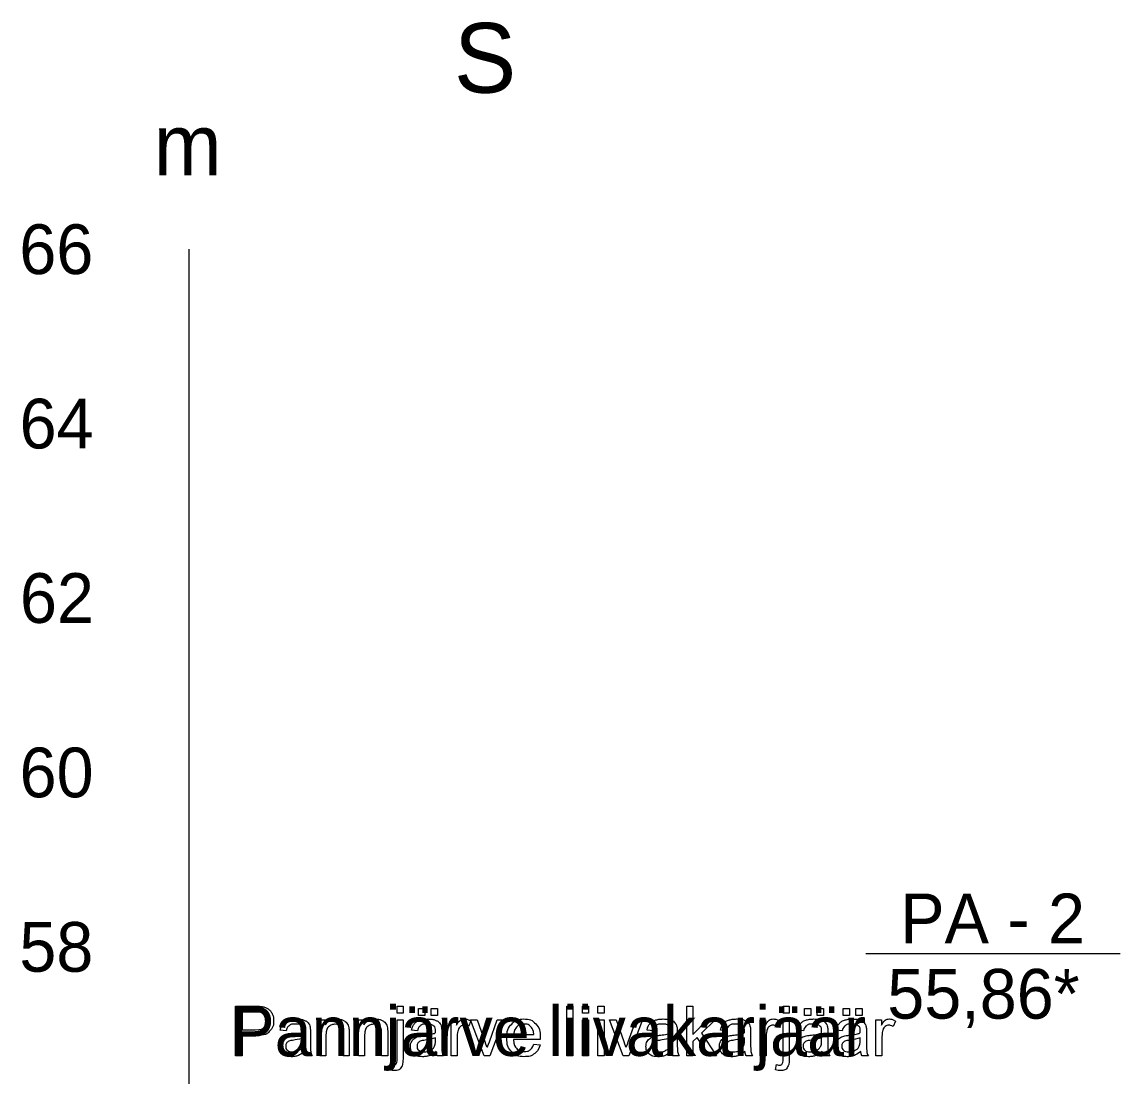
# Model space of a CAD drawing. Extents: x 700746 to 706058, y 6570320 to 6580460.
# Drawn here: x 704941.6 to 705067.4, y 6576027.2 to 6576148 of the extents above; entities that cross this region are included whole.
import ezdxf

# ---------------------------------------------------------------- set-up
doc = ezdxf.new("R2010")
doc.units = 0
for name, color, linetype in [('GEOLPUNKT', 7, 'Continuous'), ('kataster', 7, 'Continuous'), ('Kataster tekst', 7, 'Continuous'), ('mõõtpost parem', 7, 'Continuous'), ('mõõtpost vasak', 7, 'Continuous')]:
    doc.layers.add(name, color=color, linetype=linetype)

msp = doc.modelspace()

# ---------------------------------------------------------------- linework, layer by layer
at = {"layer": 'GEOLPUNKT'}
msp.add_lwpolyline([(705038.29, 6576041.21), (705067.42, 6576041.21)], dxfattribs=at)
at = {"layer": 'kataster'}
for points in [[(704966.07, 6576029.47), (704966.07, 6576035.17), (704968.22, 6576035.17)], [(704968.29, 6576034.5), (704966.83, 6576034.5), (704966.83, 6576032.46)], [(704984.58, 6576034.36), (704984.58, 6576035.17), (704985.27, 6576035.17), (704985.27, 6576034.36), (704984.58, 6576034.36)], [(704987.02, 6576034.12), (704987.02, 6576034.91), (704987.75, 6576034.91), (704987.75, 6576034.12), (704987.02, 6576034.12)], [(704988.47, 6576034.12), (704988.47, 6576034.91), (704989.2, 6576034.91), (704989.2, 6576034.12), (704988.47, 6576034.12)], [(705004.03, 6576029.47), (705004.03, 6576035.17), (705004.73, 6576035.17), (705004.73, 6576029.47), (705004.03, 6576029.47)], [(705005.82, 6576034.37), (705005.82, 6576035.17), (705006.52, 6576035.17), (705006.52, 6576034.37), (705005.82, 6576034.37)], [(705007.59, 6576034.37), (705007.59, 6576035.17), (705008.29, 6576035.17), (705008.29, 6576034.37), (705007.59, 6576034.37)], [(705017.77, 6576029.47), (705017.77, 6576035.17), (705018.47, 6576035.17), (705018.47, 6576031.93), (705020.12, 6576033.61), (705021.03, 6576033.61), (705019.45, 6576032.07), (705021.19, 6576029.47), (705020.33, 6576029.47), (705018.95, 6576031.59), (705018.47, 6576031.11), (705018.47, 6576029.47), (705017.77, 6576029.47)], [(705028.82, 6576034.36), (705028.82, 6576035.17), (705029.52, 6576035.17), (705029.52, 6576034.36), (705028.82, 6576034.36)], [(705031.27, 6576034.12), (705031.27, 6576034.91), (705032, 6576034.91), (705032, 6576034.12), (705031.27, 6576034.12)], [(705032.72, 6576034.12), (705032.72, 6576034.91), (705033.45, 6576034.91), (705033.45, 6576034.12), (705032.72, 6576034.12)], [(705035.69, 6576034.12), (705035.69, 6576034.91), (705036.42, 6576034.91), (705036.42, 6576034.12), (705035.69, 6576034.12)], [(705037.14, 6576034.12), (705037.14, 6576034.91), (705037.87, 6576034.91), (705037.87, 6576034.12), (705037.14, 6576034.12)], [(704975.73, 6576029.47), (704975.73, 6576033.61), (704976.36, 6576033.61), (704976.36, 6576033.02)], [(704980.15, 6576029.47), (704980.15, 6576033.61), (704980.78, 6576033.61), (704980.78, 6576033.02)], [(704984.58, 6576029.27), (704984.58, 6576033.61), (704985.27, 6576033.61), (704985.27, 6576029.25)], [(704990.77, 6576029.47), (704990.77, 6576033.61), (704991.4, 6576033.61), (704991.4, 6576032.98)], [(704993.01, 6576033.47), (704992.76, 6576032.83)], [(704994.56, 6576029.47), (704993, 6576033.61), (704993.74, 6576033.61), (704994.62, 6576031.13)], [(704995.15, 6576031.09), (704996.06, 6576033.61), (704996.78, 6576033.61), (704995.22, 6576029.47), (704994.56, 6576029.47)], [(705005.82, 6576029.47), (705005.82, 6576033.61), (705006.52, 6576033.61), (705006.52, 6576029.47), (705005.82, 6576029.47)], [(705007.59, 6576029.47), (705007.59, 6576033.61), (705008.29, 6576033.61), (705008.29, 6576029.47), (705007.59, 6576029.47)], [(705010.49, 6576029.47), (705008.93, 6576033.61), (705009.67, 6576033.61), (705010.55, 6576031.13)], [(705011.07, 6576031.09), (705011.99, 6576033.61), (705012.71, 6576033.61), (705011.15, 6576029.47), (705010.49, 6576029.47)], [(705026.17, 6576029.47), (705026.17, 6576033.61), (705026.8, 6576033.61), (705026.8, 6576032.98)], [(705028.41, 6576033.47), (705028.16, 6576032.83)], [(705028.82, 6576029.27), (705028.82, 6576033.61), (705029.52, 6576033.61), (705029.52, 6576029.25)], [(705039.44, 6576029.47), (705039.44, 6576033.61), (705040.07, 6576033.61), (705040.07, 6576032.98)], [(705041.68, 6576033.47), (705041.43, 6576032.83)], [(704968.29, 6576031.79), (704966.83, 6576031.79), (704966.83, 6576029.47), (704966.07, 6576029.47)], [(704966.83, 6576032.46), (704968.3, 6576032.46)], [(704971.87, 6576032.33), (704971.18, 6576032.42)], [(704973.93, 6576031.29), (704973.94, 6576031.55)], [(704974.64, 6576032.14), (704974.64, 6576031.21)], [(704976.43, 6576031.73), (704976.43, 6576029.47), (704975.73, 6576029.47)], [(704979.08, 6576032.01), (704979.08, 6576029.47), (704978.38, 6576029.47), (704978.38, 6576031.99)], [(704980.85, 6576031.73), (704980.85, 6576029.47), (704980.15, 6576029.47)], [(704983.51, 6576032.01), (704983.51, 6576029.47), (704982.81, 6576029.47), (704982.81, 6576031.99)], [(704986.92, 6576032.33), (704986.23, 6576032.42)], [(704988.98, 6576031.29), (704988.99, 6576031.55)], [(704989.69, 6576032.14), (704989.69, 6576031.21)], [(704991.47, 6576031.64), (704991.47, 6576029.47), (704990.77, 6576029.47)], [(704997.93, 6576031.93), (705000.24, 6576031.93)], [(705013.91, 6576032.33), (705013.22, 6576032.42)], [(705015.97, 6576031.29), (705015.97, 6576031.55)], [(705016.68, 6576032.14), (705016.68, 6576031.21)], [(705022.32, 6576032.33), (705021.63, 6576032.42)], [(705024.38, 6576031.29), (705024.38, 6576031.55)], [(705025.09, 6576032.14), (705025.09, 6576031.21)], [(705026.87, 6576031.64), (705026.87, 6576029.47), (705026.17, 6576029.47)], [(705031.16, 6576032.33), (705030.48, 6576032.42)], [(705033.23, 6576031.29), (705033.23, 6576031.55)], [(705033.93, 6576032.14), (705033.93, 6576031.21)], [(705035.59, 6576032.33), (705034.9, 6576032.42)], [(705037.65, 6576031.29), (705037.66, 6576031.55)], [(705038.36, 6576032.14), (705038.36, 6576031.21)], [(705040.14, 6576031.64), (705040.14, 6576029.47), (705039.44, 6576029.47)], [(705000.98, 6576031.36), (704997.9, 6576031.36)], [(705000.23, 6576030.81), (705000.96, 6576030.72)], [(704974.86, 6576029.47), (704974.13, 6576029.47)], [(704989.91, 6576029.47), (704989.18, 6576029.47)], [(705016.9, 6576029.47), (705016.17, 6576029.47)], [(705025.31, 6576029.47), (705024.58, 6576029.47)], [(705034.16, 6576029.47), (705033.43, 6576029.47)], [(705038.58, 6576029.47), (705037.85, 6576029.47)], [(704983.69, 6576027.88), (704983.82, 6576028.47)], [(705027.93, 6576027.88), (705028.06, 6576028.47)]]:
    msp.add_lwpolyline(points, dxfattribs=at)
for points, degree in [([(704968.22, 6576035.17), (704968.79, 6576035.17), (704969.09, 6576035.12), (704969.51, 6576035.05), (704969.8, 6576034.85), (704970.08, 6576034.66), (704970.25, 6576034.3), (704970.43, 6576033.95), (704970.43, 6576033.53), (704970.43, 6576032.8), (704969.96, 6576032.29), (704969.5, 6576031.79), (704968.29, 6576031.79)], 3), ([(704968.3, 6576032.46), (704969.03, 6576032.46), (704969.34, 6576032.74), (704969.65, 6576033.01), (704969.65, 6576033.5), (704969.65, 6576033.86), (704969.47, 6576034.11), (704969.29, 6576034.37), (704968.99, 6576034.45), (704968.8, 6576034.5), (704968.29, 6576034.5)], 3), ([(704973.99, 6576029.98), (704973.6, 6576029.65), (704973.24, 6576029.52), (704972.88, 6576029.38), (704972.47, 6576029.38), (704971.79, 6576029.38), (704971.43, 6576029.72), (704971.06, 6576030.05), (704971.06, 6576030.56), (704971.06, 6576030.87), (704971.2, 6576031.12), (704971.34, 6576031.37), (704971.56, 6576031.52), (704971.78, 6576031.67), (704972.06, 6576031.75), (704972.27, 6576031.8), (704972.68, 6576031.85), (704973.53, 6576031.95), (704973.93, 6576032.09), (704973.94, 6576032.24), (704973.94, 6576032.28), (704973.94, 6576032.71), (704973.74, 6576032.88), (704973.47, 6576033.12), (704972.94, 6576033.12), (704972.45, 6576033.12), (704972.22, 6576032.95), (704971.98, 6576032.77), (704971.87, 6576032.33)], 3), ([(704971.18, 6576032.42), (704971.27, 6576032.86), (704971.49, 6576033.13), (704971.7, 6576033.41), (704972.11, 6576033.55), (704972.51, 6576033.7), (704973.04, 6576033.7), (704973.57, 6576033.7), (704973.9, 6576033.57), (704974.23, 6576033.45), (704974.39, 6576033.26), (704974.54, 6576033.07), (704974.6, 6576032.78), (704974.64, 6576032.6), (704974.64, 6576032.14)], 3), ([(704976.36, 6576033.02), (704976.81, 6576033.7), (704977.67, 6576033.7), (704978.04, 6576033.7), (704978.36, 6576033.56), (704978.67, 6576033.43), (704978.82, 6576033.21), (704978.98, 6576032.99), (704979.04, 6576032.69), (704979.08, 6576032.5), (704979.08, 6576032.01)], 3), ([(704978.38, 6576031.99), (704978.38, 6576032.41), (704978.3, 6576032.62), (704978.22, 6576032.84), (704978.01, 6576032.96), (704977.8, 6576033.09), (704977.52, 6576033.09), (704977.07, 6576033.09), (704976.75, 6576032.81), (704976.43, 6576032.52), (704976.43, 6576031.73)], 3), ([(704980.78, 6576033.02), (704981.24, 6576033.7), (704982.1, 6576033.7), (704982.47, 6576033.7), (704982.78, 6576033.56), (704983.09, 6576033.43), (704983.25, 6576033.21), (704983.41, 6576032.99), (704983.47, 6576032.69), (704983.51, 6576032.5), (704983.51, 6576032.01)], 3), ([(704982.81, 6576031.99), (704982.81, 6576032.41), (704982.73, 6576032.62), (704982.64, 6576032.84), (704982.44, 6576032.96), (704982.23, 6576033.09), (704981.95, 6576033.09), (704981.5, 6576033.09), (704981.18, 6576032.81), (704980.85, 6576032.52), (704980.85, 6576031.73)], 3), ([(704989.04, 6576029.98), (704988.65, 6576029.65), (704988.29, 6576029.52), (704987.93, 6576029.38), (704987.52, 6576029.38), (704986.84, 6576029.38), (704986.47, 6576029.72), (704986.11, 6576030.05), (704986.11, 6576030.56), (704986.11, 6576030.87), (704986.25, 6576031.12), (704986.39, 6576031.37), (704986.61, 6576031.52), (704986.83, 6576031.67), (704987.11, 6576031.75), (704987.32, 6576031.8), (704987.73, 6576031.85), (704988.58, 6576031.95), (704988.98, 6576032.09), (704988.99, 6576032.24), (704988.99, 6576032.28), (704988.99, 6576032.71), (704988.79, 6576032.88), (704988.52, 6576033.12), (704987.99, 6576033.12), (704987.5, 6576033.12), (704987.26, 6576032.95), (704987.03, 6576032.77), (704986.92, 6576032.33)], 3), ([(704986.23, 6576032.42), (704986.32, 6576032.86), (704986.54, 6576033.13), (704986.75, 6576033.41), (704987.16, 6576033.55), (704987.56, 6576033.7), (704988.09, 6576033.7), (704988.62, 6576033.7), (704988.95, 6576033.57), (704989.28, 6576033.45), (704989.44, 6576033.26), (704989.59, 6576033.07), (704989.65, 6576032.78), (704989.69, 6576032.6), (704989.69, 6576032.14)], 3), ([(704991.4, 6576032.98), (704991.64, 6576033.42), (704991.84, 6576033.56), (704992.05, 6576033.7), (704992.29, 6576033.7), (704992.64, 6576033.7), (704993.01, 6576033.47)], 3), ([(704992.76, 6576032.83), (704992.51, 6576032.98), (704992.25, 6576032.98), (704992.02, 6576032.98), (704991.84, 6576032.84), (704991.66, 6576032.7), (704991.58, 6576032.45), (704991.47, 6576032.08), (704991.47, 6576031.64)], 3), ([(705000.96, 6576030.72), (705000.79, 6576030.08), (705000.32, 6576029.73), (704999.86, 6576029.38), (704999.14, 6576029.38), (704998.24, 6576029.38), (704997.71, 6576029.94), (704997.17, 6576030.5), (704997.17, 6576031.51), (704997.17, 6576032.55), (704997.71, 6576033.12), (704998.25, 6576033.7), (704999.1, 6576033.7), (704999.93, 6576033.7), (705000.46, 6576033.13), (705000.98, 6576032.57), (705000.98, 6576031.55), (705000.98, 6576031.48), (705000.98, 6576031.36)], 3), ([(705000.24, 6576031.93), (705000.2, 6576032.46), (704999.98, 6576032.72), (704999.64, 6576033.12), (704999.11, 6576033.12), (704998.63, 6576033.12), (704998.3, 6576032.8), (704997.97, 6576032.48), (704997.93, 6576031.93)], 3), ([(705016.03, 6576029.98), (705015.64, 6576029.65), (705015.28, 6576029.52), (705014.92, 6576029.38), (705014.51, 6576029.38), (705013.83, 6576029.38), (705013.46, 6576029.72), (705013.1, 6576030.05), (705013.1, 6576030.56), (705013.1, 6576030.87), (705013.24, 6576031.12), (705013.37, 6576031.37), (705013.6, 6576031.52), (705013.82, 6576031.67), (705014.1, 6576031.75), (705014.31, 6576031.8), (705014.72, 6576031.85), (705015.57, 6576031.95), (705015.97, 6576032.09), (705015.97, 6576032.24), (705015.97, 6576032.28), (705015.97, 6576032.71), (705015.78, 6576032.88), (705015.51, 6576033.12), (705014.98, 6576033.12), (705014.49, 6576033.12), (705014.25, 6576032.95), (705014.02, 6576032.77), (705013.91, 6576032.33)], 3), ([(705013.22, 6576032.42), (705013.31, 6576032.86), (705013.53, 6576033.13), (705013.74, 6576033.41), (705014.14, 6576033.55), (705014.55, 6576033.7), (705015.08, 6576033.7), (705015.61, 6576033.7), (705015.94, 6576033.57), (705016.27, 6576033.45), (705016.42, 6576033.26), (705016.58, 6576033.07), (705016.64, 6576032.78), (705016.68, 6576032.6), (705016.68, 6576032.14)], 3), ([(705024.44, 6576029.98), (705024.05, 6576029.65), (705023.69, 6576029.52), (705023.33, 6576029.38), (705022.92, 6576029.38), (705022.24, 6576029.38), (705021.87, 6576029.72), (705021.51, 6576030.05), (705021.51, 6576030.56), (705021.51, 6576030.87), (705021.65, 6576031.12), (705021.78, 6576031.37), (705022.01, 6576031.52), (705022.23, 6576031.67), (705022.51, 6576031.75), (705022.72, 6576031.8), (705023.13, 6576031.85), (705023.98, 6576031.95), (705024.38, 6576032.09), (705024.38, 6576032.24), (705024.38, 6576032.28), (705024.38, 6576032.71), (705024.19, 6576032.88), (705023.92, 6576033.12), (705023.39, 6576033.12), (705022.9, 6576033.12), (705022.66, 6576032.95), (705022.43, 6576032.77), (705022.32, 6576032.33)], 3), ([(705021.63, 6576032.42), (705021.72, 6576032.86), (705021.94, 6576033.13), (705022.15, 6576033.41), (705022.55, 6576033.55), (705022.96, 6576033.7), (705023.49, 6576033.7), (705024.02, 6576033.7), (705024.35, 6576033.57), (705024.68, 6576033.45), (705024.84, 6576033.26), (705024.99, 6576033.07), (705025.05, 6576032.78), (705025.09, 6576032.6), (705025.09, 6576032.14)], 3), ([(705026.8, 6576032.98), (705027.04, 6576033.42), (705027.24, 6576033.56), (705027.44, 6576033.7), (705027.69, 6576033.7), (705028.04, 6576033.7), (705028.41, 6576033.47)], 3), ([(705028.16, 6576032.83), (705027.91, 6576032.98), (705027.65, 6576032.98), (705027.42, 6576032.98), (705027.24, 6576032.84), (705027.06, 6576032.7), (705026.98, 6576032.45), (705026.87, 6576032.08), (705026.87, 6576031.64)], 3), ([(705033.29, 6576029.98), (705032.9, 6576029.65), (705032.54, 6576029.52), (705032.18, 6576029.38), (705031.76, 6576029.38), (705031.08, 6576029.38), (705030.72, 6576029.72), (705030.35, 6576030.05), (705030.35, 6576030.56), (705030.35, 6576030.87), (705030.49, 6576031.12), (705030.63, 6576031.37), (705030.85, 6576031.52), (705031.08, 6576031.67), (705031.36, 6576031.75), (705031.56, 6576031.8), (705031.98, 6576031.85), (705032.83, 6576031.95), (705033.23, 6576032.09), (705033.23, 6576032.24), (705033.23, 6576032.28), (705033.23, 6576032.71), (705033.03, 6576032.88), (705032.76, 6576033.12), (705032.24, 6576033.12), (705031.74, 6576033.12), (705031.51, 6576032.95), (705031.27, 6576032.77), (705031.16, 6576032.33)], 3), ([(705030.48, 6576032.42), (705030.57, 6576032.86), (705030.78, 6576033.13), (705031, 6576033.41), (705031.4, 6576033.55), (705031.8, 6576033.7), (705032.34, 6576033.7), (705032.86, 6576033.7), (705033.2, 6576033.57), (705033.53, 6576033.45), (705033.68, 6576033.26), (705033.84, 6576033.07), (705033.9, 6576032.78), (705033.93, 6576032.6), (705033.93, 6576032.14)], 3), ([(705037.71, 6576029.98), (705037.32, 6576029.65), (705036.96, 6576029.52), (705036.6, 6576029.38), (705036.19, 6576029.38), (705035.51, 6576029.38), (705035.15, 6576029.72), (705034.78, 6576030.05), (705034.78, 6576030.56), (705034.78, 6576030.87), (705034.92, 6576031.12), (705035.06, 6576031.37), (705035.28, 6576031.52), (705035.5, 6576031.67), (705035.78, 6576031.75), (705035.99, 6576031.8), (705036.41, 6576031.85), (705037.25, 6576031.95), (705037.65, 6576032.09), (705037.66, 6576032.24), (705037.66, 6576032.28), (705037.66, 6576032.71), (705037.46, 6576032.88), (705037.19, 6576033.12), (705036.66, 6576033.12), (705036.17, 6576033.12), (705035.94, 6576032.95), (705035.7, 6576032.77), (705035.59, 6576032.33)], 3), ([(705034.9, 6576032.42), (705035, 6576032.86), (705035.21, 6576033.13), (705035.42, 6576033.41), (705035.83, 6576033.55), (705036.23, 6576033.7), (705036.76, 6576033.7), (705037.29, 6576033.7), (705037.62, 6576033.57), (705037.95, 6576033.45), (705038.11, 6576033.26), (705038.26, 6576033.07), (705038.33, 6576032.78), (705038.36, 6576032.6), (705038.36, 6576032.14)], 3), ([(705040.07, 6576032.98), (705040.31, 6576033.42), (705040.51, 6576033.56), (705040.72, 6576033.7), (705040.96, 6576033.7), (705041.31, 6576033.7), (705041.68, 6576033.47)], 3), ([(705041.43, 6576032.83), (705041.18, 6576032.98), (705040.92, 6576032.98), (705040.7, 6576032.98), (705040.51, 6576032.84), (705040.33, 6576032.7), (705040.25, 6576032.45), (705040.14, 6576032.08), (705040.14, 6576031.64)], 3), ([(704973.94, 6576031.55), (704973.55, 6576031.39), (704972.79, 6576031.28), (704972.36, 6576031.22), (704972.18, 6576031.14), (704972, 6576031.07), (704971.9, 6576030.92), (704971.81, 6576030.77), (704971.81, 6576030.58), (704971.81, 6576030.3), (704972.02, 6576030.12), (704972.23, 6576029.93), (704972.64, 6576029.93), (704973.04, 6576029.93), (704973.36, 6576030.11), (704973.67, 6576030.28), (704973.82, 6576030.59), (704973.93, 6576030.83), (704973.93, 6576031.29)], 3), ([(704988.99, 6576031.55), (704988.6, 6576031.39), (704987.84, 6576031.28), (704987.41, 6576031.22), (704987.23, 6576031.14), (704987.05, 6576031.07), (704986.95, 6576030.92), (704986.86, 6576030.77), (704986.86, 6576030.58), (704986.86, 6576030.3), (704987.07, 6576030.12), (704987.28, 6576029.93), (704987.69, 6576029.93), (704988.09, 6576029.93), (704988.41, 6576030.11), (704988.72, 6576030.28), (704988.87, 6576030.59), (704988.98, 6576030.83), (704988.98, 6576031.29)], 3), ([(705015.97, 6576031.55), (705015.59, 6576031.39), (705014.83, 6576031.28), (705014.4, 6576031.22), (705014.22, 6576031.14), (705014.04, 6576031.07), (705013.94, 6576030.92), (705013.84, 6576030.77), (705013.84, 6576030.58), (705013.84, 6576030.3), (705014.06, 6576030.12), (705014.27, 6576029.93), (705014.68, 6576029.93), (705015.08, 6576029.93), (705015.39, 6576030.11), (705015.71, 6576030.28), (705015.86, 6576030.59), (705015.97, 6576030.83), (705015.97, 6576031.29)], 3), ([(705024.38, 6576031.55), (705024, 6576031.39), (705023.24, 6576031.28), (705022.81, 6576031.22), (705022.63, 6576031.14), (705022.45, 6576031.07), (705022.35, 6576030.92), (705022.26, 6576030.77), (705022.26, 6576030.58), (705022.26, 6576030.3), (705022.47, 6576030.12), (705022.68, 6576029.93), (705023.09, 6576029.93), (705023.49, 6576029.93), (705023.81, 6576030.11), (705024.12, 6576030.28), (705024.27, 6576030.59), (705024.38, 6576030.83), (705024.38, 6576031.29)], 3), ([(705033.23, 6576031.55), (705032.85, 6576031.39), (705032.09, 6576031.28), (705031.65, 6576031.22), (705031.47, 6576031.14), (705031.3, 6576031.07), (705031.2, 6576030.92), (705031.1, 6576030.77), (705031.1, 6576030.58), (705031.1, 6576030.3), (705031.31, 6576030.12), (705031.52, 6576029.93), (705031.93, 6576029.93), (705032.34, 6576029.93), (705032.65, 6576030.11), (705032.97, 6576030.28), (705033.11, 6576030.59), (705033.23, 6576030.83), (705033.23, 6576031.29)], 3), ([(705037.66, 6576031.55), (705037.28, 6576031.39), (705036.51, 6576031.28), (705036.08, 6576031.22), (705035.9, 6576031.14), (705035.72, 6576031.07), (705035.63, 6576030.92), (705035.53, 6576030.77), (705035.53, 6576030.58), (705035.53, 6576030.3), (705035.74, 6576030.12), (705035.95, 6576029.93), (705036.36, 6576029.93), (705036.76, 6576029.93), (705037.08, 6576030.11), (705037.39, 6576030.28), (705037.54, 6576030.59), (705037.65, 6576030.83), (705037.65, 6576031.29)], 3), ([(704974.64, 6576031.21), (704974.64, 6576030.23), (704974.68, 6576029.97), (704974.73, 6576029.71), (704974.86, 6576029.47)], 3), ([(704989.69, 6576031.21), (704989.69, 6576030.23), (704989.73, 6576029.97), (704989.78, 6576029.71), (704989.91, 6576029.47)], 3), ([(704994.62, 6576031.13), (704994.77, 6576030.73), (704994.89, 6576030.3), (704994.98, 6576030.63), (704995.15, 6576031.09)], 3), ([(704997.9, 6576031.36), (704997.93, 6576030.68), (704998.28, 6576030.32), (704998.63, 6576029.96), (704999.14, 6576029.96), (704999.53, 6576029.96), (704999.8, 6576030.16), (705000.07, 6576030.36), (705000.23, 6576030.81)], 3), ([(705010.55, 6576031.13), (705010.69, 6576030.73), (705010.81, 6576030.3), (705010.91, 6576030.63), (705011.07, 6576031.09)], 3), ([(705016.68, 6576031.21), (705016.68, 6576030.23), (705016.72, 6576029.97), (705016.77, 6576029.71), (705016.9, 6576029.47)], 3), ([(705025.09, 6576031.21), (705025.09, 6576030.23), (705025.13, 6576029.97), (705025.18, 6576029.71), (705025.31, 6576029.47)], 3), ([(705033.93, 6576031.21), (705033.93, 6576030.23), (705033.98, 6576029.97), (705034.02, 6576029.71), (705034.16, 6576029.47)], 3), ([(705038.36, 6576031.21), (705038.36, 6576030.23), (705038.41, 6576029.97), (705038.45, 6576029.71), (705038.58, 6576029.47)], 3), ([(704974.13, 6576029.47), (704974.02, 6576029.69), (704973.99, 6576029.98)], 2), ([(704985.27, 6576029.25), (704985.27, 6576028.49), (704985.08, 6576028.19), (704984.82, 6576027.8), (704984.24, 6576027.8), (704983.95, 6576027.8), (704983.69, 6576027.88)], 3), ([(704983.82, 6576028.47), (704984.03, 6576028.41), (704984.15, 6576028.41), (704984.36, 6576028.41), (704984.47, 6576028.56), (704984.58, 6576028.7), (704984.58, 6576029.27)], 3), ([(704989.18, 6576029.47), (704989.07, 6576029.69), (704989.04, 6576029.98)], 2), ([(705016.17, 6576029.47), (705016.06, 6576029.69), (705016.03, 6576029.98)], 2), ([(705024.58, 6576029.47), (705024.47, 6576029.69), (705024.44, 6576029.98)], 2), ([(705029.52, 6576029.25), (705029.52, 6576028.49), (705029.32, 6576028.19), (705029.07, 6576027.8), (705028.48, 6576027.8), (705028.2, 6576027.8), (705027.93, 6576027.88)], 3), ([(705028.06, 6576028.47), (705028.27, 6576028.41), (705028.39, 6576028.41), (705028.61, 6576028.41), (705028.71, 6576028.56), (705028.82, 6576028.7), (705028.82, 6576029.27)], 3), ([(705033.43, 6576029.47), (705033.32, 6576029.69), (705033.29, 6576029.98)], 2), ([(705037.85, 6576029.47), (705037.74, 6576029.69), (705037.71, 6576029.98)], 2)]:
    msp.add_open_spline(points, degree=degree, dxfattribs=at)
at = {"layer": 'mõõtpost vasak'}
msp.add_line((704960.75, 6575721.97), (704960.75, 6576121.97), dxfattribs=at)

# ---------------------------------------------------------------- texts
at = {"layer": 'GEOLPUNKT'}
for s, p in [('PA - 2', (705042.23, 6576042.38)), ('55,86*', (705040.75, 6576033.74)), ('55,86*', (705040.75, 6576033.74))]:
    msp.add_text(s, height=5.7, dxfattribs=at).set_placement(p)
at = {"layer": 'Kataster tekst'}
msp.add_text('Pannjärve liivakarjäär', height=5.7, dxfattribs=at).set_placement((704965.46, 6576029.47))
at = {"layer": 'mõõtpost parem'}
for s, height, p in [('S', 8, (704991.09, 6576139.91)), ('m', 7, (704956.68, 6576130.44))]:
    msp.add_text(s, height=height, dxfattribs=at).set_placement(p)
at = {"layer": 'mõõtpost vasak'}
for s, p in [('66', (704941.29, 6576119.12)), ('64', (704941.32, 6576099.12)), ('62', (704941.36, 6576079.12)), ('60', (704941.32, 6576059.12)), ('58', (704941.29, 6576039.12))]:
    msp.add_text(s, height=5.7, dxfattribs=at).set_placement(p)

doc.saveas('drawing.dxf')
